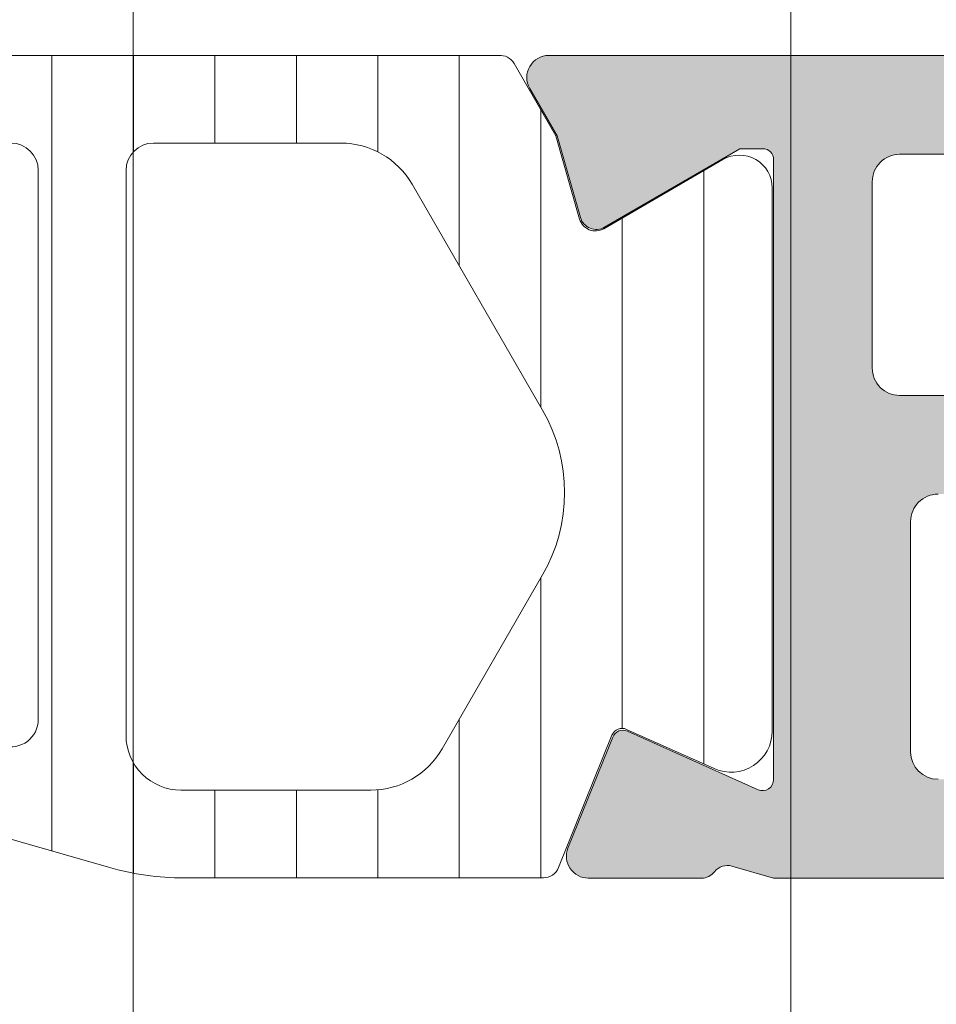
# Model space of a CAD drawing. Header units: millimetres. Extents: x 144573 to 336993, y 74252 to 247042.
# Tile 813 of 1056: x 198272 to 198289, y 222118 to 222136. Entities that reach past the tile are written whole.
import ezdxf

# ---------------------------------------------------------------- set-up
doc = ezdxf.new("R2010")
doc.units = ezdxf.units.MM
doc.layers.add('FASÁDA DETAILNÍ', color=255, linetype='Continuous', lineweight=0)
pattern_1 = [(135, (223145.3692754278, 214980.7191690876), (-1.077630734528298, -1.077630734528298), []), (225, (223145.3692754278, 214980.7191690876), (1.077630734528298, -1.077630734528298), [])]

msp = doc.modelspace()

# ---------------------------------------------------------------- hatches: boundary and pattern name
at = {"layer": 'FASÁDA DETAILNÍ'}
h = msp.add_hatch(color=256, dxfattribs=at)
edge = h.paths.add_edge_path(flags=16)
edge.add_ellipse((198315.8511580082, 222129.5190492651), major_axis=(-0.4999740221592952, 0), ratio=1, start_angle=89.99702292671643, end_angle=180.0029770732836)
edge.add_line((198316.3511320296, 222129.5190752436), (198316.3511320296, 222147.5190752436))
edge.add_ellipse((198315.8511580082, 222147.5191012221), major_axis=(-0.4999740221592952, 0), ratio=1, start_angle=179.9970229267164, end_angle=270.0029770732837)
edge.add_line((198315.8511320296, 222148.0190752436), (198303.3511320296, 222148.0190752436))
edge.add_ellipse((198303.3511538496, 222147.5190534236), major_axis=(-0.5000218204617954, 0), ratio=1, start_angle=270.0025002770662, end_angle=359.9974997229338)
edge.add_line((198302.8511320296, 222147.5190752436), (198302.8511320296, 222134.9160242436))
edge.add_ellipse((198301.3511331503, 222134.916023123), major_axis=(-1.499998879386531, 0), ratio=1, start_angle=89.99995719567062, end_angle=180.0000428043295, ccw=False)
edge.add_line((198301.3511320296, 222133.4160242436), (198288.3511440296, 222133.4160242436))
edge.add_ellipse((198288.3511436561, 222132.9160246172), major_axis=(-0.4999996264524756, 0), ratio=1, start_angle=-90.00004280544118, end_angle=4.280544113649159e-05)
edge.add_line((198287.8511440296, 222132.9160242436), (198287.8511440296, 222129.5190752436))
edge.add_ellipse((198288.3511436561, 222129.5190748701), major_axis=(-0.4999996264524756, 0), ratio=1, start_angle=-4.280544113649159e-05, end_angle=90.00004280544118)
edge.add_line((198288.3511440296, 222129.0190752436), (198315.8511320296, 222129.0190752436))
edge = h.paths.add_edge_path()
edge.add_line((198317.0511440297, 222100.2190802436), (198314.0511440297, 222100.2190802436))
edge.add_line((198314.0511440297, 222100.2190802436), (198314.0511440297, 222102.2190802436))
edge.add_arc((198314.5511180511, 222102.2191062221), 0.4999740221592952, 89.99702292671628, 180.0029770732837, ccw=False)
edge.add_line((198314.5511440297, 222102.7190802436), (198315.0511440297, 222102.7190802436))
edge.add_line((198315.0511440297, 222102.7190802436), (198315.0511440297, 222101.7190802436))
edge.add_line((198315.0511440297, 222101.7190802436), (198316.0511440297, 222101.7190802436))
edge.add_arc((198316.0510799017, 222102.7191443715), 1.000064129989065, 270.0036740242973, 359.9963259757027)
edge.add_line((198317.0511440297, 222102.7190802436), (198317.0511440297, 222106.7190802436))
edge.add_arc((198316.0511140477, 222106.7190502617), 1.00002998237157, 0.001717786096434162, 89.99828221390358)
edge.add_line((198316.0511440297, 222107.7190802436), (198315.0511440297, 222107.7190802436))
edge.add_line((198315.0511440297, 222107.7190802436), (198315.0511440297, 222106.7190802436))
edge.add_line((198315.0511440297, 222106.7190802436), (198314.5511440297, 222106.7190802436))
edge.add_arc((198314.5511496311, 222107.219085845), 0.5000056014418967, 180.0006418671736, 269.9993581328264, ccw=False)
edge.add_line((198314.0511440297, 222107.2190802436), (198314.0511440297, 222110.0190832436))
edge.add_arc((198314.5511440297, 222110.0190832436), 0.5, 0, 180, ccw=False)
edge.add_line((198315.0511440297, 222110.0190832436), (198315.0511440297, 222109.7190802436))
edge.add_arc((198315.5511547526, 222109.7190909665), 0.5000107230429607, 180.0012287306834, 269.9987712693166)
edge.add_line((198315.5511440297, 222109.2190802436), (198316.0511440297, 222109.2190802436))
edge.add_arc((198316.0510761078, 222109.7191481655), 0.5000679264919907, 270.0077822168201, 359.9922177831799)
edge.add_line((198316.5511440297, 222109.7190802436), (198316.5511440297, 222121.0190752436))
edge.add_arc((198316.0511222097, 222121.0190534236), 0.5000218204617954, 0.002500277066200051, 89.9974997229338)
edge.add_line((198316.0511440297, 222121.5190752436), (198315.5511440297, 222121.5190752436))
edge.add_arc((198315.5510813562, 222121.0191379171), 0.4999373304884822, 89.99281725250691, 180.0071827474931)
edge.add_line((198315.0511440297, 222121.0190752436), (198315.0511440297, 222120.7190722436))
edge.add_arc((198314.5510812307, 222120.7191350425), 0.5000628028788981, 270.0071953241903, 359.9928046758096, ccw=False)
edge.add_line((198314.5511440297, 222120.2190722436), (198310.0511440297, 222120.2190722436))
edge.add_arc((198310.0511496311, 222120.719077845), 0.5000056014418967, 180.0006418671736, 269.9993581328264, ccw=False)
edge.add_line((198309.5511440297, 222120.7190722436), (198309.5511440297, 222121.5190752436))
edge.add_arc((198310.0511180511, 222121.5191012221), 0.4999740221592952, 89.99702292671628, 180.0029770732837, ccw=False)
edge.add_line((198310.0511440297, 222122.0190752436), (198312.0511440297, 222122.0190752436))
edge.add_arc((198312.0510761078, 222122.5191431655), 0.5000679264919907, 270.0077822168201, 359.9922177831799)
edge.add_line((198312.5511440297, 222122.5190752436), (198312.5511440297, 222123.0190752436))
edge.add_arc((198313.0510813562, 222123.0191379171), 0.4999373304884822, 89.99281725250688, 180.0071827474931, ccw=False)
edge.add_line((198313.0511440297, 222123.5190752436), (198316.0511440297, 222123.5190752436))
edge.add_arc((198316.0510889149, 222124.0191303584), 0.5000551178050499, 270.0063149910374, 359.9936850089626)
edge.add_line((198316.5511440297, 222124.0190752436), (198316.5511440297, 222125.7190722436))
edge.add_arc((198315.0511758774, 222125.7191040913), 1.499968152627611, 359.9987834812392, 450.0012165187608)
edge.add_line((198315.0511440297, 222127.2190722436), (198289.0511440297, 222127.2190722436))
edge.add_arc((198289.0511231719, 222126.7190931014), 0.4999791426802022, 89.99760977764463, 180.0023902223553)
edge.add_line((198288.5511440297, 222126.7190722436), (198288.5511440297, 222122.5190752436))
edge.add_arc((198289.0511496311, 222122.519080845), 0.5000056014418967, 180.0006418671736, 269.9993581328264)
edge.add_line((198289.0511440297, 222122.0190752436), (198291.0511440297, 222122.0190752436))
edge.add_arc((198291.0511222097, 222121.5190534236), 0.5000218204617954, 0.0025002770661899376, 89.99749972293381, ccw=False)
edge.add_line((198291.5511440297, 222121.5190752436), (198291.5511440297, 222120.7190722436))
edge.add_arc((198291.0510914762, 222120.719124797), 0.5000525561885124, 270.0060215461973, 359.9939784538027, ccw=False)
edge.add_line((198291.0511440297, 222120.2190722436), (198286.0511430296, 222120.2190722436))
edge.add_line((198286.0511430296, 222120.2190722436), (198285.2932540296, 222120.4363932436))
edge.add_arc((198285.2105627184, 222120.1480148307), 0.2999999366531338, 73.99997577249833, 142.0951853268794)
edge.add_arc((198284.7371428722, 222120.5166253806), 0.300000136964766, 270.0000300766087, 322.09528191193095, ccw=False)
edge.add_line((198284.7371430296, 222120.2166252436), (198282.6729960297, 222120.2166272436))
edge.add_arc((198282.6729955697, 222120.6166266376), 0.3999993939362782, 158.0262304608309, 270.0000658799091, ccw=False)
edge.add_line((198282.3020540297, 222120.7662992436), (198283.1184150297, 222122.7895282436))
edge.add_arc((198283.3038852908, 222122.7146916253), 0.199999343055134, 65.85890762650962, 158.0260921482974, ccw=False)
edge.add_line((198283.3856820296, 222122.8971992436), (198285.7693670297, 222121.8288792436))
edge.add_arc((198285.8511637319, 222122.0113873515), 0.1999997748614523, 245.8589745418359, 360.819900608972)
edge.add_line((198286.0511430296, 222122.0142492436), (198286.0511440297, 222133.3183292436))
edge.add_arc((198285.8597295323, 222133.3267609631), 0.1916001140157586, 357.4777781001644, 451.044450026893)
edge.add_line((198285.8562370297, 222133.5183292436), (198285.4356530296, 222133.5183292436))
edge.add_line((198285.4356530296, 222133.5183292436), (198282.9700410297, 222132.0865942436))
edge.add_arc((198282.8192293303, 222132.3459312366), 0.2999997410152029, 195.9999717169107, 300.179196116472, ccw=False)
edge.add_line((198282.5308510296, 222132.2632402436), (198282.1029800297, 222133.7554012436))
edge.add_line((198282.1029800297, 222133.7554012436), (198281.6045680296, 222134.6186762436))
edge.add_arc((198281.9509782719, 222134.818676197), 0.4000000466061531, 90.00003470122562, 209.9999884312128, ccw=False)
edge.add_line((198281.9509780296, 222135.2186762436), (198286.0589090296, 222135.2183292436))
edge.add_line((198286.0589090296, 222135.2183292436), (198300.5509660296, 222135.2160242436))
edge.add_arc((198300.5511441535, 222135.716024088), 0.4999998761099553, 269.9795884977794, 360.0000178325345)
edge.add_line((198301.0511440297, 222135.7160242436), (198301.0511440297, 222141.1190662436))
edge.add_arc((198300.5511444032, 222141.1190666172), 0.4999996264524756, 359.9999571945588, 450.0000428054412)
edge.add_line((198300.5511440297, 222141.6190662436), (198298.0511440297, 222141.6190662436))
edge.add_arc((198298.0511436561, 222142.1190658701), 0.4999996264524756, 179.9999571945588, 270.0000428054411, ccw=False)
edge.add_line((198297.5511440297, 222142.1190662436), (198297.5511440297, 222143.4190692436))
edge.add_arc((198298.0511231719, 222143.4190901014), 0.4999791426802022, 89.99760977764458, 180.0023902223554, ccw=False)
edge.add_line((198298.0511440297, 222143.9190692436), (198298.5511440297, 222143.9190692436))
edge.add_line((198298.5511440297, 222143.9190692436), (198298.5511440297, 222142.9190692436))
edge.add_line((198298.5511440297, 222142.9190692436), (198300.0511440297, 222142.9190692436))
edge.add_arc((198300.0511123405, 222143.9191009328), 1.000031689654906, 270.0018155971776, 359.9981844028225)
edge.add_line((198301.0511440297, 222143.9190692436), (198301.0511440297, 222147.9190692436))
edge.add_arc((198300.0510747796, 222147.9189999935), 1.000069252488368, 0.003967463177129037, 89.99603253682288)
edge.add_line((198300.0511440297, 222148.9190692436), (198298.5511440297, 222148.9190692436))
edge.add_line((198298.5511440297, 222148.9190692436), (198298.5511440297, 222147.9190692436))
edge.add_line((198298.5511440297, 222147.9190692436), (198298.0511440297, 222147.9190692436))
edge.add_arc((198298.0511180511, 222148.4190432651), 0.4999740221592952, 179.9970229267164, 270.00297707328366, ccw=False)
edge.add_line((198297.5511440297, 222148.4190692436), (198297.5511440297, 222149.7190722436))
edge.add_arc((198298.0511496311, 222149.7190666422), 0.5000056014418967, 90.00064186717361, 179.9993581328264, ccw=False)
edge.add_line((198298.0511440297, 222150.2190722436), (198317.0511440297, 222150.2190722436))
edge.add_arc((198317.0511733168, 222148.7191015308), 1.49997071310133, -0.0011187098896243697, 90.00111870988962, ccw=False)
edge.add_line((198318.5511440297, 222148.7190722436), (198318.5511440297, 222101.7190802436))
edge.add_arc((198317.0510836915, 222101.7191405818), 1.50006033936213, 270.00230465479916, 359.99769534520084, ccw=False)
h = msp.add_hatch(dxfattribs=at)
h.set_pattern_fill('ANSI31', color=256, scale=0.468, angle=45, style=0)
h.set_pattern_definition([(90, (223145.3692754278, 214980.7191690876), (-1.4859, 3.33066907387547e-16), [])])
edge = h.paths.add_edge_path(flags=16)
edge.add_line((198258.6396500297, 222132.8710002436), (198257.3562880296, 222130.6482902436))
edge.add_ellipse((198259.088012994, 222129.6484178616), major_axis=(-1.99965400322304, 0), ratio=1, start_angle=-30.00150144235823, end_angle=29.99995422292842)
edge.add_line((198257.3562610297, 222128.6485922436), (198258.0083890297, 222127.5190742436))
edge.add_ellipse((198260.6064692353, 222129.0190773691), major_axis=(-3.000005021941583, 0), ratio=1, start_angle=30.00001355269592, end_angle=73.99994528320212)
edge.add_line((198259.7795530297, 222126.1352882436), (198263.4505750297, 222125.0826402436))
edge.add_ellipse((198263.5883938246, 222125.5632712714), major_axis=(-0.5000002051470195, 0), ratio=1, start_angle=73.99999279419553, end_angle=180.0007989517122)
edge.add_line((198264.0883940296, 222125.5632782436), (198264.0882840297, 222133.1210312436))
edge.add_ellipse((198263.5882841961, 222133.12102141), major_axis=(-0.4999998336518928, 0), ratio=1, start_angle=180.0011268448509, end_angle=270.0008212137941)
edge.add_line((198263.5882770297, 222133.6210212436), (198259.9386280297, 222133.6209652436))
edge.add_ellipse((198259.9386674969, 222132.1209659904), major_axis=(-1.499999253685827, 0), ratio=1, start_angle=270.0015075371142, end_angle=329.9984727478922)
edge = h.paths.add_edge_path(flags=16)
edge.add_line((198265.6882860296, 222133.1210492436), (198265.6884130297, 222124.8177192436))
edge.add_ellipse((198266.1884133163, 222124.8177275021), major_axis=(-0.5000002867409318, 0), ratio=1, start_angle=0.0009463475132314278, end_angle=74.00005606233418)
edge.add_line((198266.0505950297, 222124.3370962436), (198272.0033570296, 222122.6301692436))
edge.add_ellipse((198272.1411760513, 222123.1107999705), major_axis=(-0.4999999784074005, 0), ratio=1, start_angle=73.99995830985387, end_angle=180.0009480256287)
edge.add_line((198272.6411760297, 222123.1108082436), (198272.6410060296, 222133.1211622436))
edge.add_ellipse((198272.1410058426, 222133.1211500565), major_axis=(-0.5000001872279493, 0), ratio=1, start_angle=180.0013965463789, end_angle=270.0008952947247)
edge.add_line((198272.1409980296, 222133.6211502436), (198266.1882780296, 222133.6210602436))
edge.add_ellipse((198266.1882863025, 222133.1210599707), major_axis=(-0.5000002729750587, 0), ratio=1, start_angle=-89.99905199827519, end_angle=0.001229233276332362)
edge = h.paths.add_edge_path(flags=16)
edge.add_line((198280.0053100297, 222122.5720132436), (198281.8391990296, 222125.7484032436))
edge.add_ellipse((198279.241119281, 222127.2484031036), major_axis=(-3.000002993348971, 0), ratio=1, start_angle=150.0000360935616, end_angle=210.0014917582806)
edge.add_line((198281.8391590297, 222128.7484722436), (198279.4586640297, 222132.8713552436))
edge.add_ellipse((198278.1596457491, 222132.1213195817), major_axis=(-1.500000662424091, 0), ratio=1, start_angle=210.0015583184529, end_angle=270.0015171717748)
edge.add_line((198278.1596060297, 222133.6213202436), (198274.7409920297, 222133.6212292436))
edge.add_ellipse((198274.7410055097, 222133.1212297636), major_axis=(-0.4999994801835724, 0), ratio=1, start_angle=-89.99845530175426, end_angle=0.001434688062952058)
edge.add_line((198274.2410060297, 222133.1212172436), (198274.2411870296, 222122.8219022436))
edge.add_ellipse((198275.2411873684, 222122.8219205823), major_axis=(-1.000000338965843, 0), ratio=1, start_angle=0.001050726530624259, end_angle=90.00152757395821)
edge.add_line((198275.2412140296, 222121.8219202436), (198278.7063120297, 222121.8220132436))
edge.add_ellipse((198278.7062718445, 222123.3220133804), major_axis=(-1.500000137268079, 0), ratio=1, start_angle=90.00153496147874, end_angle=149.9999969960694)
edge = h.paths.add_edge_path()
edge.add_line((198281.8531160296, 222120.2221452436), (198275.3000530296, 222120.2219232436))
edge.add_arc((198275.2998861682, 222125.2219209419), 4.999997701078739, 253.9999762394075, 270.0019120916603, ccw=False)
edge.add_line((198273.9216980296, 222120.4156152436), (198259.0352800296, 222124.6842262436))
edge.add_arc((198258.8974615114, 222124.2035958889), 0.4999994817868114, 74.00000200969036, 180.0000739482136)
edge.add_line((198258.3974620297, 222124.2035952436), (198258.3974620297, 222120.3202212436))
edge.add_arc((198257.3974620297, 222120.3202012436), 1.0000000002, -179.99885408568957, 0.0011459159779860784, ccw=False)
edge.add_line((198256.3974620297, 222120.3201812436), (198256.3972740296, 222125.0185172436))
edge.add_line((198256.3972740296, 222125.0185172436), (198256.2412220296, 222125.0185172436))
edge.add_arc((198256.2412214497, 222125.3185172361), 0.2999999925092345, 201.9738458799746, 270.000110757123, ccw=False)
edge.add_line((198255.9630150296, 222125.2062622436), (198254.9898280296, 222127.6181642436))
edge.add_arc((198254.804356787, 222127.5433276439), 0.200000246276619, 21.97379770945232, 114.1409822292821)
edge.add_line((198254.7225600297, 222127.7258362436), (198253.1238750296, 222127.0093362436))
edge.add_arc((198252.8171367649, 222127.6937420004), 0.7499997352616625, 179.9999814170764, 294.1410584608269, ccw=False)
edge.add_line((198252.0671370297, 222127.6937422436), (198252.0671370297, 222132.8012912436))
edge.add_arc((198252.667136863, 222132.8012911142), 0.5999998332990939, 59.8570751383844, 179.9999876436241, ccw=False)
edge.add_line((198252.9684320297, 222133.3201562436), (198255.1403890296, 222132.0589402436))
edge.add_arc((198255.291037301, 222132.3183728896), 0.3000003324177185, 239.8569693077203, 343.9999309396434)
edge.add_line((198255.5794160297, 222132.2356812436), (198256.0136830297, 222133.7501532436))
edge.add_line((198256.0136830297, 222133.7501532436), (198256.7762310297, 222135.0709252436))
edge.add_arc((198257.0360381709, 222134.9209245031), 0.2999999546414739, 87.5366952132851, 149.999831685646, ccw=False)
edge.add_line((198257.0489320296, 222135.2206472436), (198281.0385860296, 222135.2206472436))
edge.add_arc((198281.0585407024, 222134.92131152), 0.300000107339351, 30.000147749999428, 93.81387623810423, ccw=False)
edge.add_line((198281.3183480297, 222135.0713122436), (198282.0809160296, 222133.7505062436))
edge.add_line((198282.0809160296, 222133.7505062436), (198282.5151830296, 222132.2360352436))
edge.add_arc((198282.8035621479, 222132.3187263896), 0.3000005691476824, 195.9999567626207, 300.1429183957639)
edge.add_line((198282.9542100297, 222132.0592932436), (198285.1261660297, 222133.3205092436))
edge.add_arc((198285.4274616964, 222132.8016438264), 0.6000003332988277, 3.984274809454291e-05, 120.14295235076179, ccw=False)
edge.add_line((198286.0274620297, 222132.8016442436), (198286.0274620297, 222122.8980442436))
edge.add_arc((198285.2774619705, 222122.8980435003), 0.7500000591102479, -114.14102026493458, 5.6782613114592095e-05, ccw=False)
edge.add_line((198284.9707240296, 222122.2136372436), (198283.3720390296, 222122.9301372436))
edge.add_arc((198283.2902422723, 222122.7476286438), 0.2000002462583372, 65.85901777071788, 158.0262022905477)
edge.add_line((198283.1047710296, 222122.8224652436), (198282.1313120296, 222120.4098902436))
edge.add_arc((198281.8531061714, 222120.5221444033), 0.2999991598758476, 270.00188278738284, 338.02626146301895, ccw=False)
h = msp.add_hatch(dxfattribs=at)
h.set_pattern_fill('ANSI37', color=256, scale=0.48, angle=90, style=0)
h.set_pattern_definition(pattern_1)
edge = h.paths.add_edge_path(flags=16)
edge.add_line((198255.1498950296, 222104.5548064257), (198255.2496390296, 222103.1619524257))
edge.add_arc((198254.6511721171, 222103.119094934), 0.599999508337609, -90.00000835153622, 4.09608051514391, ccw=False)
edge.add_arc((198254.6511719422, 222103.119094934), 0.5999995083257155, 175.9039194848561, 270.00000835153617, ccw=False)
edge.add_line((198254.0527050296, 222103.1619524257), (198254.1524490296, 222104.5548064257))
edge.add_arc((198254.6511720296, 222104.5190919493), 0.5000001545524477, 4.096064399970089, 175.9039356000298, ccw=False)
edge = h.paths.add_edge_path(flags=16)
edge.add_arc((198253.0511754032, 222107.7191000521), 0.4999996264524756, -90.00004280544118, 4.2805441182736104e-05, ccw=False)
edge.add_line((198253.0511750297, 222107.2191004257), (198249.4574900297, 222107.2191004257))
edge.add_arc((198249.4574900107, 222107.7191007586), 0.5000003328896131, 156.7819733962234, 270.00000216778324, ccw=False)
edge.add_line((198248.9979840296, 222107.9162164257), (198251.7138620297, 222114.2473184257))
edge.add_arc((198252.1733673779, 222114.050202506), 0.4999998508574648, 87.49988936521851, 156.7819182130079, ccw=False)
edge.add_line((198252.1951780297, 222114.5497264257), (198253.0729850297, 222114.5114004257))
edge.add_arc((198253.0511755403, 222114.0118768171), 0.4999994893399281, -4.485651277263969e-05, 87.50002088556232, ccw=False)
edge.add_line((198253.5511750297, 222114.0118764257), (198253.5511750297, 222107.7191004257))
edge = h.paths.add_edge_path(flags=16)
edge.add_line((198278.6050940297, 222113.1272624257), (198282.7537640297, 222104.2304094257))
edge.add_arc((198282.3006102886, 222104.0191002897), 0.4999998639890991, -90.00002967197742, 25.00000791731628, ccw=False)
edge.add_line((198282.3006100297, 222103.5191004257), (198272.9511750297, 222103.5191004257))
edge.add_arc((198272.9511746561, 222104.0191000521), 0.4999996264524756, 179.9999571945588, 270.0000428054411, ccw=False)
edge.add_line((198272.4511750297, 222104.0191004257), (198272.4511750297, 222113.1430234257))
edge.add_arc((198272.9511750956, 222113.1430232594), 0.5000000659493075, 87.49997275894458, 179.9999809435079, ccw=False)
edge.add_line((198272.9729850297, 222113.6425474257), (198278.1737490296, 222113.4154774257))
edge.add_arc((198278.1519393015, 222112.9159520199), 0.5000012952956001, 25.000091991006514, 87.50000252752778, ccw=False)
edge = h.paths.add_edge_path(flags=16)
edge.add_arc((198269.7511754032, 222104.0191000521), 0.4999996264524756, -90.00004280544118, 4.2805441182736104e-05, ccw=False)
edge.add_line((198269.7511750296, 222103.5191004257), (198262.5511750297, 222103.5191004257))
edge.add_arc((198262.5511746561, 222104.0191000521), 0.4999996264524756, 179.9999571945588, 270.0000428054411, ccw=False)
edge.add_line((198262.0511750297, 222104.0191004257), (198262.0511750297, 222105.2191004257))
edge.add_arc((198260.0511765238, 222105.2191019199), 1.999998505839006, 359.9999571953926, 450.0000428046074)
edge.add_line((198260.0511750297, 222107.2191004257), (198256.2511750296, 222107.2191004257))
edge.add_arc((198256.2511746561, 222107.7191000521), 0.4999996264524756, 179.9999571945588, 270.0000428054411, ccw=False)
edge.add_line((198255.7511750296, 222107.7191004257), (198255.7511750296, 222113.8721614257))
edge.add_arc((198256.2511750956, 222113.8721612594), 0.5000000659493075, 87.49997275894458, 179.9999809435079, ccw=False)
edge.add_line((198256.2729850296, 222114.3716854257), (198261.7729850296, 222114.1315504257))
edge.add_arc((198261.7511755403, 222113.6320268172), 0.499999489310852, -4.485984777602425e-05, 87.50002088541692, ccw=False)
edge.add_line((198262.2511750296, 222113.6320264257), (198262.2511750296, 222108.3191004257))
edge.add_arc((198263.3511750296, 222108.3191004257), 1.100000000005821, 180, 360)
edge.add_line((198264.4511750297, 222108.3191004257), (198264.4511750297, 222113.4923114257))
edge.add_arc((198264.9511750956, 222113.4923112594), 0.5000000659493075, 87.49997275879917, 179.999980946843, ccw=False)
edge.add_line((198264.9729850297, 222113.9918354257), (198269.7729850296, 222113.7822624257))
edge.add_arc((198269.7511755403, 222113.2827388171), 0.4999994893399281, -4.485651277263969e-05, 87.50002088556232, ccw=False)
edge.add_line((198270.2511750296, 222113.2827384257), (198270.2511750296, 222104.0191004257))
edge = h.paths.add_edge_path()
edge.add_line((198284.9642280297, 222105.4055574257), (198280.8663790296, 222114.1934234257))
edge.add_ellipse((198278.1474536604, 222112.9255659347), major_axis=(-3.000002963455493, 0), ratio=1, start_angle=205.0000306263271, end_angle=267.4999411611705)
edge.add_line((198278.2783150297, 222115.9227134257), (198277.6293650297, 222115.9510474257))
edge.add_ellipse((198277.651174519, 222116.4505710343), major_axis=(-0.4999994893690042, 0), ratio=1, start_angle=-4.485317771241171e-05, end_angle=87.50002088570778, ccw=False)
edge.add_line((198277.1511750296, 222116.4505714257), (198277.1511750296, 222117.4191004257))
edge.add_ellipse((198277.0511751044, 222117.4191005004), major_axis=(-0.09999992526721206, 0), ratio=1, start_angle=179.9999571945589, end_angle=270.0000428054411)
edge.add_line((198277.0511750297, 222117.5191004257), (198276.4511750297, 222117.5191004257))
edge.add_ellipse((198276.4511749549, 222117.4191005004), major_axis=(-0.0999999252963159, 0), ratio=1, start_angle=-90.0000428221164, end_angle=4.278876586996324e-05)
edge.add_line((198276.3511750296, 222117.4191004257), (198276.3511750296, 222116.5160624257))
edge.add_ellipse((198275.8511749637, 222116.516062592), major_axis=(-0.5000000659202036, 0), ratio=1, start_angle=87.49997275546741, end_angle=179.999980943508, ccw=False)
edge.add_line((198275.8293650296, 222116.0165384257), (198266.9290710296, 222116.4103764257))
edge.add_ellipse((198266.9511751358, 222116.9098877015), major_axis=(-0.5000001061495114, 0), ratio=1, start_angle=-8.298944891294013e-05, end_angle=87.46623077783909, ccw=False)
edge.add_line((198266.4511750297, 222116.9098884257), (198266.4511750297, 222117.5191004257))
edge.add_ellipse((198266.3511751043, 222117.5191005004), major_axis=(-0.0999999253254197, 0), ratio=1, start_angle=179.9999572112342, end_angle=270.0000427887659)
edge.add_line((198266.3511750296, 222117.6191004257), (198265.7511750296, 222117.6191004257))
edge.add_ellipse((198265.7511749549, 222117.5191005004), major_axis=(-0.09999992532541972, 0), ratio=1, start_angle=-90.00004280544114, end_angle=4.278876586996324e-05)
edge.add_line((198265.6511750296, 222117.5191004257), (198265.6511750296, 222116.9895384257))
edge.add_ellipse((198265.1511745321, 222116.98953812), major_axis=(-0.5000004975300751, 0), ratio=1, start_angle=87.46630200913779, end_angle=180.0000350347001, ccw=False)
edge.add_line((198265.1290710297, 222116.4900264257), (198253.5888460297, 222117.0006824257))
edge.add_ellipse((198253.6106555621, 222117.5002070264), major_axis=(-0.5000004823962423, 0), ratio=1, start_angle=-3.217057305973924, end_angle=87.50002091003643, ccw=False)
edge.add_line((198253.1114430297, 222117.5282664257), (198253.4000060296, 222122.6620094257))
edge.add_ellipse((198253.8104240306, 222122.5464540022), major_axis=(-0.4263754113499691, 0), ratio=1, start_angle=200.7589723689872, end_angle=344.2751455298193, ccw=False)
edge.add_line((198254.2091190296, 222122.6975774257), (198254.2078790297, 222122.4649744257))
edge.add_line((198254.2078790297, 222122.4649744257), (198253.9097410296, 222120.5823954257))
edge.add_line((198253.9097410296, 222120.5823954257), (198254.3101670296, 222117.7331104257))
edge.add_ellipse((198254.6072476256, 222117.7748610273), major_axis=(-0.2999999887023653, 0), ratio=1, start_angle=7.999744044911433, end_angle=124.5977463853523)
edge.add_ellipse((198253.0741342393, 222119.9974321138), major_axis=(-3.000047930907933, 0), ratio=1, start_angle=124.5976412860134, end_angle=198.0084245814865)
edge.add_line((198255.9272130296, 222120.9249174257), (198255.2936370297, 222123.1798084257))
edge.add_ellipse((198254.5184245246, 222123.0188788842), major_axis=(-0.7917403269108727, 0), ratio=1, start_angle=191.727689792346, end_angle=263.201653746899)
edge.add_line((198254.6121470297, 222123.8050524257), (198253.5539370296, 222123.8062734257))
edge.add_ellipse((198253.6830612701, 222122.6271872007), major_axis=(-1.186135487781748, 0), ratio=1, start_angle=276.2496781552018, end_angle=341.3444235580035)
edge.add_line((198252.5592470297, 222123.0066064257), (198251.4649140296, 222119.7652664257))
edge.add_line((198251.4649140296, 222119.7652664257), (198248.5751360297, 222111.7154714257))
edge.add_line((198248.5751360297, 222111.7154714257), (198244.2423270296, 222101.8175944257))
edge.add_ellipse((198244.7013360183, 222101.6193243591), major_axis=(-0.5000002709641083, 0), ratio=1, start_angle=-23.36204948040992, end_angle=89.93342362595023)
edge.add_line((198244.7007550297, 222101.1193244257), (198245.2474560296, 222101.1186894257))
edge.add_ellipse((198245.2480363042, 222101.6186895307), major_axis=(-0.5000004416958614, 0), ratio=1, start_angle=89.93350548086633, end_angle=156.0791754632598)
edge.add_line((198245.7050900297, 222101.4159524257), (198247.1068460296, 222104.6199554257))
edge.add_ellipse((198248.022987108, 222104.219101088), major_axis=(-0.9999993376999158, 0), ratio=1, start_angle=269.9999471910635, end_angle=336.3683852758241, ccw=False)
edge.add_line((198248.0229880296, 222105.2191004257), (198253.2509300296, 222105.2191004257))
edge.add_line((198253.2509300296, 222105.2191004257), (198253.2509390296, 222103.4196214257))
edge.add_line((198253.2509390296, 222103.4196214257), (198252.7361380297, 222103.2816794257))
edge.add_ellipse((198252.8509032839, 222103.0045254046), major_axis=(-0.2999756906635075, 0), ratio=1, start_angle=-67.5062997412, end_angle=22.50356669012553)
edge.add_line((198252.5737690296, 222102.8897124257), (198253.4229360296, 222101.6195854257))
edge.add_ellipse((198254.288800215, 222102.1193061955), major_axis=(-0.9997207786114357, 0), ratio=1, start_angle=29.99076069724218, end_angle=90.00761184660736)
edge.add_line((198254.2889330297, 222101.1195854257), (198255.0132940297, 222101.1196164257))
edge.add_ellipse((198255.0130859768, 222102.1193542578), major_axis=(-0.9997378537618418, 0), ratio=1, start_angle=90.01192367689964, end_angle=150.0086750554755)
edge.add_line((198255.8789600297, 222101.6196164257), (198256.7281270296, 222102.8897124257))
edge.add_ellipse((198256.4509795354, 222103.0045243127), major_axis=(-0.2999875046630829, 0), ratio=1, start_angle=157.4975938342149, end_angle=247.501396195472)
edge.add_line((198256.5657730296, 222103.2816794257), (198256.0509570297, 222103.4196514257))
edge.add_line((198256.0509570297, 222103.4196514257), (198256.0509490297, 222105.2191004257))
edge.add_line((198256.0509490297, 222105.2191004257), (198259.2511760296, 222105.2191004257))
edge.add_ellipse((198259.2511762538, 222104.9191006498), major_axis=(-0.2999997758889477, 0), ratio=1, start_angle=179.9999572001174, end_angle=270.0000428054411, ccw=False)
edge.add_line((198259.5511760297, 222104.9191004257), (198259.5511760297, 222101.6191044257))
edge.add_ellipse((198260.0511756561, 222101.6191040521), major_axis=(-0.4999996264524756, 0), ratio=1, start_angle=-4.280544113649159e-05, end_angle=90.00004280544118)
edge.add_line((198260.0511760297, 222101.1191044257), (198286.9487980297, 222101.1191044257))
edge.add_line((198286.9487980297, 222101.1191044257), (198287.8439160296, 222102.6694964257))
edge.add_ellipse((198287.4109034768, 222102.9194965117), major_axis=(-0.4999999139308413, 0), ratio=1, start_angle=149.9999829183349, end_angle=269.9999366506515)
edge.add_line((198287.4109040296, 222103.4194964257), (198287.4109040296, 222105.1168674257))
edge.add_line((198287.4109040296, 222105.1168674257), (198285.4173820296, 222105.1168674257))
edge.add_ellipse((198285.417381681, 222105.6168676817), major_axis=(-0.5000002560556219, 0), ratio=1, start_angle=25.000128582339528, end_angle=90.00003995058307, ccw=False)
h = msp.add_hatch(dxfattribs=at)
h.set_pattern_fill('ANSI37', color=256, scale=0.48, angle=90, style=0)
h.set_pattern_definition(pattern_1)
edge = h.paths.add_edge_path(flags=16)
edge.add_line((198255.1498950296, 222104.5548062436), (198255.2496390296, 222103.1619522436))
edge.add_arc((198254.6511721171, 222103.1190947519), 0.599999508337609, -90.00000835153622, 4.09608051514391, ccw=False)
edge.add_arc((198254.6511719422, 222103.1190947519), 0.5999995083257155, 175.9039194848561, 270.00000835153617, ccw=False)
edge.add_line((198254.0527050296, 222103.1619522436), (198254.1524490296, 222104.5548062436))
edge.add_arc((198254.6511720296, 222104.5190917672), 0.5000001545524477, 4.096064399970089, 175.9039356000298, ccw=False)
edge = h.paths.add_edge_path(flags=16)
edge.add_arc((198253.0511754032, 222107.7190998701), 0.4999996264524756, -90.00004280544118, 4.2805441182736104e-05, ccw=False)
edge.add_line((198253.0511750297, 222107.2191002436), (198249.4574900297, 222107.2191002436))
edge.add_arc((198249.4574900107, 222107.7191005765), 0.5000003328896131, 156.7819733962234, 270.00000216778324, ccw=False)
edge.add_line((198248.9979840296, 222107.9162162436), (198251.7138620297, 222114.2473182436))
edge.add_arc((198252.1733673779, 222114.050202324), 0.4999998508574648, 87.49988936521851, 156.7819182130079, ccw=False)
edge.add_line((198252.1951780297, 222114.5497262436), (198253.0729850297, 222114.5114002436))
edge.add_arc((198253.0511755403, 222114.011876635), 0.4999994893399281, -4.485651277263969e-05, 87.50002088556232, ccw=False)
edge.add_line((198253.5511750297, 222114.0118762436), (198253.5511750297, 222107.7191002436))
edge = h.paths.add_edge_path(flags=16)
edge.add_line((198278.6050940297, 222113.1272622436), (198282.7537640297, 222104.2304092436))
edge.add_arc((198282.3006102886, 222104.0191001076), 0.4999998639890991, -90.00002967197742, 25.00000791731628, ccw=False)
edge.add_line((198282.3006100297, 222103.5191002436), (198272.9511750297, 222103.5191002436))
edge.add_arc((198272.9511746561, 222104.0190998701), 0.4999996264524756, 179.9999571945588, 270.0000428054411, ccw=False)
edge.add_line((198272.4511750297, 222104.0191002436), (198272.4511750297, 222113.1430232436))
edge.add_arc((198272.9511750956, 222113.1430230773), 0.5000000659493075, 87.49997275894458, 179.9999809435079, ccw=False)
edge.add_line((198272.9729850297, 222113.6425472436), (198278.1737490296, 222113.4154772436))
edge.add_arc((198278.1519393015, 222112.9159518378), 0.5000012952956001, 25.000091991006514, 87.50000252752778, ccw=False)
edge = h.paths.add_edge_path(flags=16)
edge.add_arc((198269.7511754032, 222104.0190998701), 0.4999996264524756, -90.00004280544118, 4.2805441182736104e-05, ccw=False)
edge.add_line((198269.7511750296, 222103.5191002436), (198262.5511750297, 222103.5191002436))
edge.add_arc((198262.5511746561, 222104.0190998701), 0.4999996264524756, 179.9999571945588, 270.0000428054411, ccw=False)
edge.add_line((198262.0511750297, 222104.0191002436), (198262.0511750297, 222105.2191002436))
edge.add_arc((198260.0511765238, 222105.2191017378), 1.999998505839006, 359.9999571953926, 450.0000428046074)
edge.add_line((198260.0511750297, 222107.2191002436), (198256.2511750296, 222107.2191002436))
edge.add_arc((198256.2511746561, 222107.7190998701), 0.4999996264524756, 179.9999571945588, 270.0000428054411, ccw=False)
edge.add_line((198255.7511750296, 222107.7191002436), (198255.7511750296, 222113.8721612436))
edge.add_arc((198256.2511750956, 222113.8721610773), 0.5000000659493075, 87.49997275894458, 179.9999809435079, ccw=False)
edge.add_line((198256.2729850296, 222114.3716852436), (198261.7729850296, 222114.1315502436))
edge.add_arc((198261.7511755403, 222113.6320266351), 0.499999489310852, -4.485984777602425e-05, 87.50002088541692, ccw=False)
edge.add_line((198262.2511750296, 222113.6320262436), (198262.2511750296, 222108.3191002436))
edge.add_arc((198263.3511750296, 222108.3191002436), 1.100000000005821, 180, 360)
edge.add_line((198264.4511750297, 222108.3191002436), (198264.4511750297, 222113.4923112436))
edge.add_arc((198264.9511750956, 222113.4923110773), 0.5000000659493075, 87.49997275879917, 179.999980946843, ccw=False)
edge.add_line((198264.9729850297, 222113.9918352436), (198269.7729850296, 222113.7822622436))
edge.add_arc((198269.7511755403, 222113.2827386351), 0.4999994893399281, -4.485651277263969e-05, 87.50002088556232, ccw=False)
edge.add_line((198270.2511750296, 222113.2827382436), (198270.2511750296, 222104.0191002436))
edge = h.paths.add_edge_path()
edge.add_line((198284.9642280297, 222105.4055572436), (198280.8663790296, 222114.1934232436))
edge.add_ellipse((198278.1474536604, 222112.9255657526), major_axis=(-3.000002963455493, 0), ratio=1, start_angle=205.0000306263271, end_angle=267.4999411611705)
edge.add_line((198278.2783150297, 222115.9227132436), (198277.6293650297, 222115.9510472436))
edge.add_ellipse((198277.651174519, 222116.4505708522), major_axis=(-0.4999994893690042, 0), ratio=1, start_angle=-4.485317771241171e-05, end_angle=87.50002088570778, ccw=False)
edge.add_line((198277.1511750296, 222116.4505712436), (198277.1511750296, 222117.4191002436))
edge.add_ellipse((198277.0511751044, 222117.4191003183), major_axis=(-0.09999992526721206, 0), ratio=1, start_angle=179.9999571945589, end_angle=270.0000428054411)
edge.add_line((198277.0511750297, 222117.5191002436), (198276.4511750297, 222117.5191002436))
edge.add_ellipse((198276.4511749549, 222117.4191003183), major_axis=(-0.0999999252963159, 0), ratio=1, start_angle=-90.0000428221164, end_angle=4.278876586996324e-05)
edge.add_line((198276.3511750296, 222117.4191002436), (198276.3511750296, 222116.5160622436))
edge.add_ellipse((198275.8511749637, 222116.5160624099), major_axis=(-0.5000000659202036, 0), ratio=1, start_angle=87.49997275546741, end_angle=179.999980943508, ccw=False)
edge.add_line((198275.8293650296, 222116.0165382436), (198266.9290710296, 222116.4103762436))
edge.add_ellipse((198266.9511751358, 222116.9098875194), major_axis=(-0.5000001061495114, 0), ratio=1, start_angle=-8.298944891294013e-05, end_angle=87.46623077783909, ccw=False)
edge.add_line((198266.4511750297, 222116.9098882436), (198266.4511750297, 222117.5191002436))
edge.add_ellipse((198266.3511751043, 222117.5191003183), major_axis=(-0.0999999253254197, 0), ratio=1, start_angle=179.9999572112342, end_angle=270.0000427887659)
edge.add_line((198266.3511750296, 222117.6191002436), (198265.7511750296, 222117.6191002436))
edge.add_ellipse((198265.7511749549, 222117.5191003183), major_axis=(-0.09999992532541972, 0), ratio=1, start_angle=-90.00004280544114, end_angle=4.278876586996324e-05)
edge.add_line((198265.6511750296, 222117.5191002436), (198265.6511750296, 222116.9895382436))
edge.add_ellipse((198265.1511745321, 222116.9895379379), major_axis=(-0.5000004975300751, 0), ratio=1, start_angle=87.46630200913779, end_angle=180.0000350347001, ccw=False)
edge.add_line((198265.1290710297, 222116.4900262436), (198253.5888460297, 222117.0006822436))
edge.add_ellipse((198253.6106555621, 222117.5002068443), major_axis=(-0.5000004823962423, 0), ratio=1, start_angle=-3.217057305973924, end_angle=87.50002091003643, ccw=False)
edge.add_line((198253.1114430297, 222117.5282662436), (198253.4000060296, 222122.6620092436))
edge.add_ellipse((198253.8104240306, 222122.5464538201), major_axis=(-0.4263754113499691, 0), ratio=1, start_angle=200.7589723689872, end_angle=344.2751455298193, ccw=False)
edge.add_line((198254.2091190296, 222122.6975772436), (198254.2078790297, 222122.4649742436))
edge.add_line((198254.2078790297, 222122.4649742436), (198253.9097410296, 222120.5823952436))
edge.add_line((198253.9097410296, 222120.5823952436), (198254.3101670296, 222117.7331102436))
edge.add_ellipse((198254.6072476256, 222117.7748608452), major_axis=(-0.2999999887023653, 0), ratio=1, start_angle=7.999744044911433, end_angle=124.5977463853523)
edge.add_ellipse((198253.0741342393, 222119.9974319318), major_axis=(-3.000047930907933, 0), ratio=1, start_angle=124.5976412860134, end_angle=198.0084245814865)
edge.add_line((198255.9272130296, 222120.9249172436), (198255.2936370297, 222123.1798082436))
edge.add_ellipse((198254.5184245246, 222123.0188787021), major_axis=(-0.7917403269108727, 0), ratio=1, start_angle=191.727689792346, end_angle=263.201653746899)
edge.add_line((198254.6121470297, 222123.8050522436), (198253.5539370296, 222123.8062732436))
edge.add_ellipse((198253.6830612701, 222122.6271870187), major_axis=(-1.186135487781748, 0), ratio=1, start_angle=276.2496781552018, end_angle=341.3444235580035)
edge.add_line((198252.5592470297, 222123.0066062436), (198251.4649140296, 222119.7652662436))
edge.add_line((198251.4649140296, 222119.7652662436), (198248.5751360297, 222111.7154712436))
edge.add_line((198248.5751360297, 222111.7154712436), (198244.2423270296, 222101.8175942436))
edge.add_ellipse((198244.7013360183, 222101.6193241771), major_axis=(-0.5000002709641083, 0), ratio=1, start_angle=-23.36204948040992, end_angle=89.93342362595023)
edge.add_line((198244.7007550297, 222101.1193242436), (198245.2474560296, 222101.1186892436))
edge.add_ellipse((198245.2480363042, 222101.6186893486), major_axis=(-0.5000004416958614, 0), ratio=1, start_angle=89.93350548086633, end_angle=156.0791754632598)
edge.add_line((198245.7050900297, 222101.4159522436), (198247.1068460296, 222104.6199552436))
edge.add_ellipse((198248.022987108, 222104.2191009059), major_axis=(-0.9999993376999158, 0), ratio=1, start_angle=269.9999471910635, end_angle=336.3683852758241, ccw=False)
edge.add_line((198248.0229880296, 222105.2191002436), (198253.2509300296, 222105.2191002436))
edge.add_line((198253.2509300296, 222105.2191002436), (198253.2509390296, 222103.4196212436))
edge.add_line((198253.2509390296, 222103.4196212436), (198252.7361380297, 222103.2816792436))
edge.add_ellipse((198252.8509032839, 222103.0045252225), major_axis=(-0.2999756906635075, 0), ratio=1, start_angle=-67.5062997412, end_angle=22.50356669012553)
edge.add_line((198252.5737690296, 222102.8897122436), (198253.4229360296, 222101.6195852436))
edge.add_ellipse((198254.288800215, 222102.1193060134), major_axis=(-0.9997207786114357, 0), ratio=1, start_angle=29.99076069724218, end_angle=90.00761184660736)
edge.add_line((198254.2889330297, 222101.1195852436), (198255.0132940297, 222101.1196162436))
edge.add_ellipse((198255.0130859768, 222102.1193540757), major_axis=(-0.9997378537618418, 0), ratio=1, start_angle=90.01192367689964, end_angle=150.0086750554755)
edge.add_line((198255.8789600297, 222101.6196162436), (198256.7281270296, 222102.8897122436))
edge.add_ellipse((198256.4509795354, 222103.0045241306), major_axis=(-0.2999875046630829, 0), ratio=1, start_angle=157.4975938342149, end_angle=247.501396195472)
edge.add_line((198256.5657730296, 222103.2816792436), (198256.0509570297, 222103.4196512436))
edge.add_line((198256.0509570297, 222103.4196512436), (198256.0509490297, 222105.2191002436))
edge.add_line((198256.0509490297, 222105.2191002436), (198259.2511760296, 222105.2191002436))
edge.add_ellipse((198259.2511762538, 222104.9191004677), major_axis=(-0.2999997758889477, 0), ratio=1, start_angle=179.9999572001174, end_angle=270.0000428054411, ccw=False)
edge.add_line((198259.5511760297, 222104.9191002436), (198259.5511760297, 222101.6191042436))
edge.add_ellipse((198260.0511756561, 222101.6191038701), major_axis=(-0.4999996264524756, 0), ratio=1, start_angle=-4.280544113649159e-05, end_angle=90.00004280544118)
edge.add_line((198260.0511760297, 222101.1191042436), (198286.9487980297, 222101.1191042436))
edge.add_line((198286.9487980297, 222101.1191042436), (198287.8439160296, 222102.6694962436))
edge.add_ellipse((198287.4109034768, 222102.9194963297), major_axis=(-0.4999999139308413, 0), ratio=1, start_angle=149.9999829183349, end_angle=269.9999366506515)
edge.add_line((198287.4109040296, 222103.4194962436), (198287.4109040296, 222105.1168672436))
edge.add_line((198287.4109040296, 222105.1168672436), (198285.4173820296, 222105.1168672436))
edge.add_ellipse((198285.417381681, 222105.6168674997), major_axis=(-0.5000002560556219, 0), ratio=1, start_angle=25.000128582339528, end_angle=90.00003995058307, ccw=False)

# ---------------------------------------------------------------- linework, layer by layer
for p, q in [((198274.3692609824, 222140.3935999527), (198274.3692601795, 221667.6779195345)), ((198274.3692601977, 222140.3935999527), (198274.3692602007, 219187.1778107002)), ((198286.3692601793, 221667.6779195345), (198286.3692609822, 222140.3935999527)), ((198286.3692602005, 219187.1778107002), (198286.3692601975, 222140.3935999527))]:
    msp.add_line(p, q, dxfattribs=at)
at = {"layer": 'FASÁDA DETAILNÍ', "extrusion": (0, 0, -1)}
for points in [[(-198315.8511320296, 222129.0190752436, -0.414244), (-198316.3511320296, 222129.5190752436), (-198316.3511320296, 222147.5190752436), (-198316.3511320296, 222147.5190752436, -0.414244), (-198315.8511320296, 222148.0190752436), (-198303.3511320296, 222148.0190752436), (-198303.3511320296, 222148.0190752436, -0.414188), (-198302.8511320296, 222147.5190752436), (-198302.8511320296, 222134.9160242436), (-198302.8511320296, 222134.9160242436, 0.414214), (-198301.3511320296, 222133.4160242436), (-198288.3511440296, 222133.4160242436), (-198288.3511440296, 222133.4160242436, -0.414214), (-198287.8511440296, 222132.9160242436), (-198287.8511440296, 222129.5190752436), (-198287.8511440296, 222129.5190752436, -0.414214), (-198288.3511440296, 222129.0190752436), (-198315.8511320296, 222129.0190752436)], [(-198265.6882860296, 222133.1210492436), (-198265.6884130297, 222124.8177192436), (-198265.6884130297, 222124.8177192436, -0.334591), (-198266.0505950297, 222124.3370962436), (-198272.0033570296, 222122.6301692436), (-198272.0033570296, 222122.6301692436, -0.498587), (-198272.6411760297, 222123.1108082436), (-198272.6410060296, 222133.1211622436), (-198272.6410060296, 222133.1211622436, -0.414211), (-198272.1409980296, 222133.6211502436), (-198266.1882780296, 222133.6210602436), (-198266.1882780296, 222133.6210602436, -0.414215), (-198265.6882860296, 222133.1210492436)], [(-198280.0053100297, 222122.5720132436), (-198281.8391990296, 222125.7484032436), (-198281.8391990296, 222125.7484032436, -0.267956), (-198281.8391590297, 222128.7484722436), (-198279.4586640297, 222132.8713552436), (-198279.4586640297, 222132.8713552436, -0.267949), (-198278.1596060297, 222133.6213202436), (-198274.7409920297, 222133.6212292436), (-198274.7409920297, 222133.6212292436, -0.414213), (-198274.2410060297, 222133.1212172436), (-198274.2411870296, 222122.8219022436), (-198274.2411870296, 222122.8219022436, -0.414216), (-198275.2412140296, 222121.8219202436), (-198278.7063120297, 222121.8220132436), (-198278.7063120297, 222121.8220132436, -0.267942), (-198280.0053100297, 222122.5720132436)]]:
    msp.add_lwpolyline(points, format="xyb", close=True, dxfattribs=at)
at = {"layer": 'FASÁDA DETAILNÍ'}
for points in [[(198257.0489320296, 222135.2206472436), (198281.0385860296, 222135.2206472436), (198281.0385860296, 222135.2206472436, -0.285866), (198281.3183480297, 222135.0713122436), (198282.0809160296, 222133.7505062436), (198282.5151830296, 222132.2360352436), (198282.5151830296, 222132.2360352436, 0.488505), (198282.9542100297, 222132.0592932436), (198285.1261660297, 222133.3205092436), (198285.1261660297, 222133.3205092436, -0.578182), (198286.0274620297, 222132.8016442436), (198286.0274620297, 222122.8980442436), (198286.0274620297, 222122.8980442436, -0.543753), (198284.9707240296, 222122.2136372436), (198283.3720390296, 222122.9301372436), (198283.3720390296, 222122.9301372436, 0.425336), (198283.1047710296, 222122.8224652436), (198282.1313120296, 222120.4098902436), (198282.1313120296, 222120.4098902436, -0.305847), (198281.8531160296, 222120.2221452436), (198281.8531160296, 222120.2221452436), (198275.3000530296, 222120.2219232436), (198275.3000530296, 222120.2219232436, -0.0699353), (198273.9216980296, 222120.4156152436), (198259.0352800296, 222124.6842262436)], [(198291.0511440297, 222120.2190722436), (198286.0511430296, 222120.2190722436), (198285.2932540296, 222120.4363932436), (198285.2932540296, 222120.4363932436, 0.306185), (198284.9738530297, 222120.3323202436, -0.231306), (198284.7371430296, 222120.2166252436), (198282.6729960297, 222120.2166272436), (198282.6729960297, 222120.2166272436, -0.531563), (198282.3020540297, 222120.7662992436), (198283.1184150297, 222122.7895282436), (198283.1184150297, 222122.7895282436, -0.425336), (198283.3856820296, 222122.8971992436), (198285.7693670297, 222121.8288792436), (198285.7693670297, 222121.8288792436, 0.548397), (198286.0511430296, 222122.0142492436), (198286.0511440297, 222133.3183292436), (198286.0511440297, 222133.3183292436, 0.432566), (198285.8562370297, 222133.5183292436), (198285.4356530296, 222133.5183292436), (198282.9700410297, 222132.0865942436), (198282.9700410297, 222132.0865942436, -0.488701), (198282.5308510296, 222132.2632402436), (198282.1029800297, 222133.7554012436), (198281.6045680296, 222134.6186762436), (198281.6045680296, 222134.6186762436, -0.57735), (198281.9509780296, 222135.2186762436), (198286.0589090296, 222135.2183292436), (198300.5509660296, 222135.2160242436)], [(198289.0511440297, 222127.2190722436, 0.414238), (198288.5511440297, 222126.7190722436), (198288.5511440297, 222122.5190752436), (198288.5511440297, 222122.5190752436, 0.414207), (198289.0511440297, 222122.0190752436)]]:
    msp.add_lwpolyline(points, format="xyb", dxfattribs=at)

doc.saveas('drawing.dxf')
